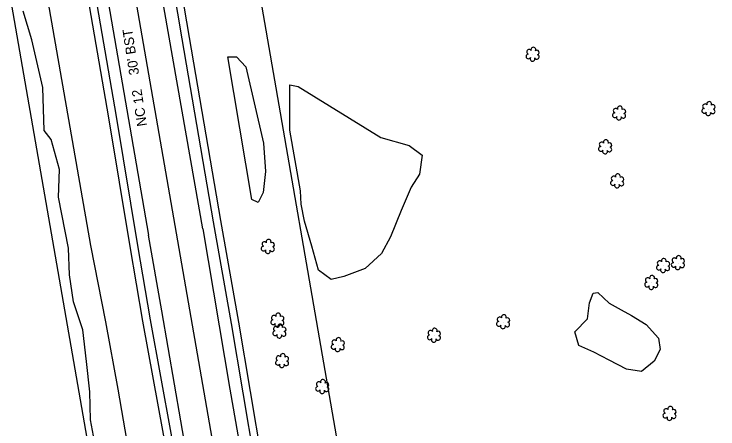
# Model space of a CAD drawing. Extents: x 3040896 to 3051146, y 687568 to 732976.
# Drawn here: x 3047890.5 to 3048176.4, y 704863.7 to 705032.3 of the extents above; entities that cross this region are included whole.
import ezdxf

# ---------------------------------------------------------------- set-up
doc = ezdxf.new("R2010")
doc.units = 0
for name, color, linetype in [('Exist Horizontal Alignment', 7, 'Continuous'), ('Exist Right of Way Line', 7, 'Continuous'), ('Exist Roads EOP', 7, 'Continuous'), ('Exist Roads EOP Text', 7, 'Continuous'), ('Exist Roads EOT', 7, 'Continuous'), ('Exist Utilities Telephone UG Cable', 7, 'Continuous'), ('Exist Utilities Telephone UG FO', 7, 'Continuous'), ('Exist Vegetation Hedge Row', 7, 'Continuous'), ('Exist Vegetation Shrub CELL', 7, 'Continuous')]:
    doc.layers.add(name, color=color, linetype=linetype)

msp = doc.modelspace()

# ---------------------------------------------------------------- linework, layer by layer
at = {"layer": 'Exist Horizontal Alignment'}
msp.add_line((3048316.75, 702868.28), (3047811.68, 705777.04), dxfattribs=at)
at = {"layer": 'Exist Right of Way Line'}
for p, q in [((3048366.01, 702876.83), (3047860.94, 705785.59)), ((3048267.48, 702859.73), (3047762.41, 705768.49))]:
    msp.add_line(p, q, dxfattribs=at)
at = {"layer": 'Exist Roads EOP'}
for points in [[(3047971.54, 704947.88), (3047958.76, 705022.25), (3047942.49, 705118.68), (3047916.01, 705271.45), (3047891.93, 705409.46)], [(3047860.08, 705403.36), (3047867.36, 705361.29), (3047878.02, 705299), (3047897.06, 705189.71), (3047916.45, 705081.11), (3047932.03, 704990.66), (3047940.65, 704938.27)], [(3048065.09, 704406.74), (3048057.25, 704452.08), (3048048.99, 704501.64), (3048038.9, 704558.57), (3048029.29, 704612.43), (3048019.28, 704672.11), (3048010.25, 704725.26), (3047998.46, 704792.3), (3047988.36, 704850.21), (3047978.83, 704906.52), (3047971.54, 704947.88)], [(3047940.65, 704938.27), (3047945.81, 704908.05), (3047954.15, 704862), (3047963.79, 704804.7), (3047972.39, 704753.29), (3047982.2, 704698.01), (3047992.68, 704638.32), (3048001.88, 704584.16), (3048012.29, 704524.22), (3048021.69, 704469.86), (3048029.31, 704424.2), (3048033.56, 704399.54)]]:
    msp.add_lwpolyline(points, dxfattribs=at)
at = {"layer": 'Exist Roads EOT'}
for points in [[(3047967.13, 704944.98), (3047948.19, 705053.17), (3047931.62, 705149.77), (3047916.95, 705234.53), (3047898.43, 705342.09), (3047887.06, 705408.67)], [(3047865.59, 705404.67), (3047883.06, 705302.65), (3047904.68, 705177.37), (3047928.21, 705040.58), (3047945.16, 704942.5)], [(3047967.13, 704944.98), (3047978.12, 704879.82), (3047989.37, 704815.63), (3048000.21, 704751.99), (3048010.7, 704691.55), (3048022.15, 704625.73), (3048033.94, 704556.43), (3048044.32, 704496.44), (3048055.26, 704432.82), (3048060.26, 704404.24)], [(3048038.64, 704401.25), (3048026.45, 704471.7), (3048013.93, 704544.65), (3048004.97, 704596.15), (3047991.49, 704674.75), (3047983.16, 704722.83), (3047971.78, 704788.18), (3047960.84, 704851.99), (3047950.53, 704911.65), (3047945.16, 704942.5)]]:
    msp.add_lwpolyline(points, dxfattribs=at)
at = {"layer": 'Exist Utilities Telephone UG Cable'}
for points in [[(3047937.69, 704937.78), (3047929.07, 704990.17), (3047913.5, 705080.59), (3047894.11, 705189.18), (3047875.07, 705298.49), (3047864.4, 705360.78), (3047857.13, 705402.85)], [(3048030.6, 704399.03), (3048026.35, 704423.7), (3048018.73, 704469.36), (3048009.33, 704523.71), (3047998.93, 704583.65), (3047989.72, 704637.81), (3047979.25, 704697.48), (3047969.43, 704752.78), (3047960.83, 704804.21), (3047951.2, 704861.48), (3047942.86, 704907.53), (3047937.7, 704937.77)]]:
    msp.add_lwpolyline(points, dxfattribs=at)
at = {"layer": 'Exist Utilities Telephone UG FO'}
for points in [[(3047974.5, 704948.38), (3047961.72, 705022.75), (3047945.45, 705119.19), (3047918.96, 705271.96), (3047894.89, 705409.97)], [(3048068.05, 704407.25), (3048060.21, 704452.58), (3048051.95, 704502.15), (3048041.85, 704559.1), (3048032.24, 704612.94), (3048022.24, 704672.61), (3048013.2, 704725.77), (3048001.42, 704792.81), (3047991.31, 704850.72), (3047981.79, 704907.04), (3047974.5, 704948.4)]]:
    msp.add_lwpolyline(points, dxfattribs=at)
at = {"layer": 'Exist Vegetation Hedge Row'}
for points in [[(3047840.66, 705408.77), (3047845.24, 705378.96), (3047852.62, 705334.42), (3047854.76, 705308.38), (3047855.34, 705293.81), (3047863.71, 705248.47), (3047872.71, 705204.44), (3047879.38, 705178.19), (3047888.34, 705124.62), (3047892.08, 705098.41), (3047896.84, 705074.14), (3047902.29, 705048.6), (3047921.59, 704938.22)], [(3047912.68, 704937.2), (3047908.55, 704957.87), (3047908.93, 704969.15), (3047905.59, 704981.3), (3047902.73, 704985.03), (3047902.21, 705002.51), (3047897.68, 705021.9), (3047894.22, 705033.53)], [(3047992.67, 704968.29), (3047991.74, 704959.79), (3047989.62, 704955.78), (3047987.03, 704956.93), (3047977.37, 705014.93), (3047980.85, 705014.89), (3047984.6, 705010.86), (3047991.79, 704979.8), (3047992.67, 704968.29)], [(3048006.8, 704960.42), (3048002.5, 704985.11), (3048002.46, 705003.49), (3048005.88, 705002.89), (3048039.55, 704982.12), (3048051, 704978.93), (3048056.27, 704975.01), (3048055.12, 704967.19), (3048051.82, 704962.02)], [(3048051.82, 704962.02), (3048047.75, 704952.41), (3048043.46, 704941.81), (3048039.81, 704934.99), (3048033.09, 704928.95), (3048024.52, 704925.59), (3048019.33, 704924.38), (3048014.17, 704928.23), (3048011.45, 704938.03), (3048008.44, 704948.1), (3048007.09, 704954.99), (3048006.8, 704960.42)], [(3047924.45, 704852.16), (3047921.62, 704867.4), (3047921.35, 704878.74), (3047919.99, 704891.15), (3047918.46, 704903.99), (3047914.66, 704915.31), (3047913.01, 704926.33), (3047912.68, 704937.2)], [(3047921.59, 704938.22), (3047927.7, 704907.21), (3047932.62, 704879.77), (3047937.68, 704850.64)], [(3048137.05, 704912.02), (3048141.28, 704909.73), (3048147.26, 704906.09), (3048152.32, 704900.59), (3048152.97, 704895.96), (3048150.43, 704891.18), (3048145.31, 704887.01), (3048139.21, 704887.91), (3048132.2, 704891.6), (3048125.94, 704894.87), (3048119.94, 704897.58), (3048118.3, 704903.09), (3048123.43, 704908.49), (3048124.27, 704914.94), (3048125.75, 704918.85), (3048127.68, 704919.18), (3048132.17, 704914.74), (3048137.05, 704912.02)]]:
    msp.add_lwpolyline(points, dxfattribs=at)
at = {"layer": 'Exist Vegetation Shrub CELL'}
for p, q in [((3048101.19, 705015.81), (3048101.19, 705015.81)), ((3048172.63, 704993.7), (3048172.63, 704993.7)), ((3048136.34, 704991.89), (3048136.34, 704991.89)), ((3048130.67, 704978.19), (3048130.67, 704978.19)), ((3048135.54, 704964.33), (3048135.54, 704964.33)), ((3047993.68, 704937.69), (3047993.68, 704937.69)), ((3048160.21, 704931.09), (3048160.21, 704931.09)), ((3048154.21, 704929.92), (3048154.21, 704929.92)), ((3048149.4, 704923.03), (3048149.4, 704923.03)), ((3047997.56, 704907.72), (3047997.56, 704907.72)), ((3048089.23, 704907.08), (3048089.23, 704907.08)), ((3047998.37, 704903.25), (3047998.37, 704903.25)), ((3048061.12, 704901.58), (3048061.12, 704901.58)), ((3048022.09, 704897.76), (3048022.09, 704897.76)), ((3047999.45, 704891.27), (3047999.45, 704891.27)), ((3048015.76, 704880.72), (3048015.76, 704880.72)), ((3048156.83, 704869.81), (3048156.83, 704869.81))]:
    msp.add_line(p, q, dxfattribs=at)
for centre, radius, start, end in [((3048101.42, 705017.85), 0.99, 334.8391, 200.4717), ((3048099.39, 705015.11), 0.955, 95.1099, 327.9534), ((3048099.71, 705016.94), 0.968, 35.8908, 245.4216), ((3048102.87, 705016.68), 0.929, 284.4567, 126.0861), ((3048101.07, 705014.13), 0.984, 151.2797, 21.387), ((3048102.83, 705014.88), 0.937, 204.9913, 73.4601), ((3048171.15, 704994.82), 0.968, 35.8908, 245.4216), ((3048172.86, 704995.74), 0.99, 334.8391, 200.4717), ((3048134.86, 704993.02), 0.968, 35.8908, 245.4216), ((3048136.57, 704993.93), 0.99, 334.8391, 200.4717), ((3048138.01, 704992.76), 0.929, 284.4567, 126.0861), ((3048170.83, 704992.99), 0.955, 95.1099, 327.9534), ((3048174.27, 704992.77), 0.937, 204.9913, 73.4601), ((3048174.3, 704994.57), 0.929, 284.4567, 126.0861), ((3048134.54, 704991.19), 0.955, 95.1099, 327.9534), ((3048136.21, 704990.21), 0.984, 151.2797, 21.387), ((3048137.98, 704990.96), 0.937, 204.9913, 73.4601), ((3048172.5, 704992.01), 0.984, 151.2797, 21.387), ((3048129.19, 704979.32), 0.968, 35.8908, 245.4216), ((3048130.9, 704980.23), 0.99, 334.8391, 200.4717), ((3048132.35, 704979.06), 0.929, 284.4567, 126.0861), ((3048128.87, 704977.49), 0.955, 95.1099, 327.9534), ((3048130.54, 704976.51), 0.984, 151.2797, 21.387), ((3048132.31, 704977.27), 0.937, 204.9913, 73.4601), ((3048135.77, 704966.38), 0.99, 334.8391, 200.4717), ((3048133.74, 704963.63), 0.955, 95.1099, 327.9534), ((3048134.06, 704965.46), 0.968, 35.8908, 245.4216), ((3048137.21, 704965.2), 0.929, 284.4567, 126.0861), ((3048135.41, 704962.65), 0.984, 151.2797, 21.387), ((3048137.18, 704963.41), 0.937, 204.9913, 73.4601), ((3047992.19, 704938.81), 0.968, 35.8908, 245.4216), ((3047993.9, 704939.73), 0.99, 334.8391, 200.4717), ((3047995.35, 704938.56), 0.929, 284.4567, 126.0861), ((3047991.88, 704936.98), 0.955, 95.1099, 327.9534), ((3047993.55, 704936), 0.984, 151.2797, 21.387), ((3047995.31, 704936.76), 0.937, 204.9913, 73.4601), ((3048154.44, 704931.96), 0.99, 334.8391, 200.4717), ((3048158.73, 704932.22), 0.968, 35.8908, 245.4216), ((3048160.44, 704933.13), 0.99, 334.8391, 200.4717), ((3048161.88, 704931.96), 0.929, 284.4567, 126.0861), ((3048152.41, 704929.22), 0.955, 95.1099, 327.9534), ((3048152.73, 704931.05), 0.968, 35.8908, 245.4216), ((3048155.89, 704930.79), 0.929, 284.4567, 126.0861), ((3048158.41, 704930.39), 0.955, 95.1099, 327.9534), ((3048161.85, 704930.16), 0.937, 204.9913, 73.4601), ((3048154.09, 704928.24), 0.984, 151.2797, 21.387), ((3048155.85, 704928.99), 0.937, 204.9913, 73.4601), ((3048160.08, 704929.41), 0.984, 151.2797, 21.387), ((3048147.92, 704924.16), 0.968, 35.8908, 245.4216), ((3048149.63, 704925.07), 0.99, 334.8391, 200.4717), ((3048151.07, 704923.9), 0.929, 284.4567, 126.0861), ((3048147.6, 704922.33), 0.955, 95.1099, 327.9534), ((3048149.27, 704921.35), 0.984, 151.2797, 21.387), ((3048151.04, 704922.1), 0.937, 204.9913, 73.4601), ((3047997.79, 704909.76), 0.99, 334.8391, 200.4717), ((3048089.46, 704909.12), 0.99, 334.8391, 200.4717), ((3047995.76, 704907.02), 0.955, 95.1099, 327.9534), ((3047996.08, 704908.85), 0.968, 35.8908, 245.4216), ((3047999.2, 704906.79), 0.937, 204.9913, 73.4601), ((3047999.23, 704908.59), 0.929, 284.4567, 126.0861), ((3048087.43, 704906.37), 0.955, 95.1099, 327.9534), ((3048087.74, 704908.21), 0.968, 35.8908, 245.4216), ((3048090.9, 704907.95), 0.929, 284.4567, 126.0861), ((3047996.89, 704904.38), 0.968, 35.8908, 245.4216), ((3047997.43, 704906.04), 0.984, 151.2797, 21.387), ((3047998.6, 704905.29), 0.99, 334.8391, 200.4717), ((3048000.05, 704904.12), 0.929, 284.4567, 126.0861), ((3048061.35, 704903.62), 0.99, 334.8391, 200.4717), ((3048089.1, 704905.39), 0.984, 151.2797, 21.387), ((3048090.86, 704906.15), 0.937, 204.9913, 73.4601), ((3047996.57, 704902.55), 0.955, 95.1099, 327.9534), ((3047998.24, 704901.57), 0.984, 151.2797, 21.387), ((3048000.01, 704902.32), 0.937, 204.9913, 73.4601), ((3048059.32, 704900.88), 0.955, 95.1099, 327.9534), ((3048059.64, 704902.71), 0.968, 35.8908, 245.4216), ((3048062.76, 704900.65), 0.937, 204.9913, 73.4601), ((3048062.79, 704902.45), 0.929, 284.4567, 126.0861), ((3048020.6, 704898.88), 0.968, 35.8908, 245.4216), ((3048022.32, 704899.8), 0.99, 334.8391, 200.4717), ((3048023.76, 704898.62), 0.929, 284.4567, 126.0861), ((3048060.99, 704899.9), 0.984, 151.2797, 21.387), ((3048020.29, 704897.05), 0.955, 95.1099, 327.9534), ((3048021.96, 704896.07), 0.984, 151.2797, 21.387), ((3048023.72, 704896.83), 0.937, 204.9913, 73.4601), ((3047997.97, 704892.39), 0.968, 35.8908, 245.4216), ((3047999.68, 704893.31), 0.99, 334.8391, 200.4717), ((3048001.12, 704892.13), 0.929, 284.4567, 126.0861), ((3047997.65, 704890.56), 0.955, 95.1099, 327.9534), ((3047999.32, 704889.58), 0.984, 151.2797, 21.387), ((3048001.09, 704890.34), 0.937, 204.9913, 73.4601), ((3048014.28, 704881.84), 0.968, 35.8908, 245.4216), ((3048015.99, 704882.76), 0.99, 334.8391, 200.4717), ((3048017.43, 704881.59), 0.929, 284.4567, 126.0861), ((3048013.96, 704880.01), 0.955, 95.1099, 327.9534), ((3048015.63, 704879.03), 0.984, 151.2797, 21.387), ((3048017.4, 704879.79), 0.937, 204.9913, 73.4601), ((3048155.03, 704869.11), 0.955, 95.1099, 327.9534), ((3048155.35, 704870.94), 0.968, 35.8908, 245.4216), ((3048157.06, 704871.85), 0.99, 334.8391, 200.4717), ((3048158.5, 704870.68), 0.929, 284.4567, 126.0861), ((3048156.7, 704868.13), 0.984, 151.2797, 21.387), ((3048158.46, 704868.88), 0.937, 204.9913, 73.4601)]:
    msp.add_arc(centre, radius, start, end, dxfattribs=at)

# ---------------------------------------------------------------- texts
at = {"layer": 'Exist Roads EOP Text'}
msp.add_text("NC 12    30' BST", height=4, rotation=98.715, dxfattribs=at).set_placement((3047944.53, 704986.98))

doc.saveas('drawing.dxf')
